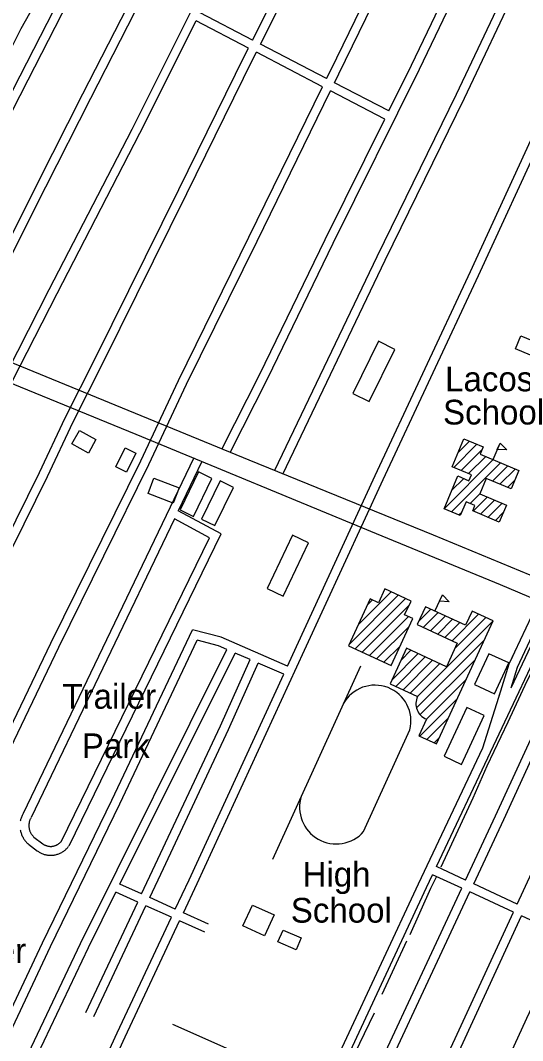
# Model space of a CAD drawing. Extents: x 3704301 to 3742427, y 506229 to 532009.
# Drawn here: x 3716465 to 3718151, y 524234 to 527660 of the extents above; entities that cross this region are included whole.
import ezdxf

# ---------------------------------------------------------------- set-up
doc = ezdxf.new("R2010")
doc.units = 0
for name, color, linetype in [('V-BLDG-IDEN', 7, 'Continuous'), ('V-BLDG-OTLN', 7, 'Continuous'), ('V-ROAD-CNTR', 7, 'Continuous'), ('V-TOPO-SHOR', 7, 'Continuous')]:
    doc.layers.add(name, color=color, linetype=linetype)

msp = doc.modelspace()

# ---------------------------------------------------------------- linework, layer by layer
at = {"layer": 'V-BLDG-OTLN'}
for p, q in [((3717919.7, 526159.1), (3717997.4, 526236.8)), ((3717934.3, 526209.1), (3717972.5, 526247.3)), ((3718051.9, 526185.3), (3718075.1, 526240.7)), ((3717944.6, 526148.7), (3718014.9, 526219)), ((3717887.1, 526020.4), (3718051.9, 526185.3)), ((3717912, 526010), (3718076.8, 526174.9)), ((3717969.5, 526138.2), (3718027, 526195.7)), ((3718050.1, 526112.7), (3718101.8, 526164.4)), ((3718075, 526102.3), (3718126.7, 526154)), ((3717912.6, 526081.3), (3717953.1, 526121.8)), ((3718099.9, 526091.8), (3718124.7, 526116.7)), ((3717975.3, 526037.9), (3718007.3, 526069.9)), ((3717985.1, 526012.4), (3718032.1, 526059.4)), ((3718010, 526001.9), (3718057, 526048.9)), ((3718034.9, 525991.5), (3718081.9, 526038.5)), ((3717936.9, 525999.6), (3717946.5, 526009.1)), ((3718059.8, 525981.1), (3718086.1, 526007.3)), ((3717569.5, 525565.8), (3717733.7, 525730)), ((3717588.4, 525549.4), (3717757.8, 525718.8)), ((3717599.8, 525631.5), (3717709.5, 525741.2)), ((3717688, 525751), (3717666.6, 525704.7)), ((3717776.4, 525710.3), (3717688, 525751)), ((3717856.4, 525676.7), (3717881.5, 525731.1)), ((3717871.8, 525710.2), (3717881.5, 525731.1)), ((3717881.5, 525731.1), (3717903.9, 525708.1)), ((3717639.4, 525717.2), (3717566.5, 525559.5)), ((3717612.6, 525538.2), (3717769.2, 525694.9)), ((3717630.1, 525697.2), (3717646.8, 525713.8)), ((3717666.6, 525704.7), (3717639.4, 525717.2)), ((3717754.9, 525663.9), (3717776.4, 525710.3)), ((3717824.7, 525691.3), (3717796.9, 525631.2)), ((3717959.6, 525629), (3717824.7, 525691.3)), ((3717903.9, 525708.1), (3717871.8, 525710.2)), ((3717636.8, 525527), (3717767.7, 525658)), ((3717709.3, 525493.5), (3717782.2, 525651.3)), ((3717782.2, 525651.3), (3717754.9, 525663.9)), ((3717801.5, 525641), (3717843.2, 525682.8)), ((3717817.5, 525621.7), (3717867.4, 525671.6)), ((3717841.6, 525610.5), (3717891.6, 525660.4)), ((3717914.2, 525577), (3718003.4, 525666.2)), ((3717923.6, 525551), (3718027.6, 525655)), ((3717981.4, 525676.3), (3717959.6, 525629)), ((3718052.4, 525643.6), (3717981.4, 525676.3)), ((3717660.9, 525515.9), (3717770, 525624.9)), ((3717796.9, 525631.2), (3717931.8, 525568.9)), ((3717797.9, 525389.9), (3718051.8, 525643.9)), ((3717861.6, 525230.4), (3718052.4, 525643.6)), ((3717865.8, 525599.4), (3717915.7, 525649.3)), ((3717890, 525588.2), (3717939.9, 525638.1)), ((3717566.5, 525559.5), (3717709.3, 525493.5)), ((3717685.1, 525504.7), (3717739.6, 525559.2)), ((3717761.3, 525551.6), (3717706.2, 525432.3)), ((3717895.3, 525489.7), (3717761.3, 525551.6)), ((3717795.8, 525352.5), (3718022.9, 525579.6)), ((3717931.8, 525568.9), (3717895.3, 525489.7)), ((3717712.6, 525446.1), (3717800.2, 525533.7)), ((3717725.3, 525423.4), (3717824.3, 525522.5)), ((3717742.9, 525511.8), (3717776, 525544.8)), ((3717807.3, 525328.7), (3717992.6, 525514)), ((3718037.8, 525533.1), (3717990, 525429.5)), ((3718104.3, 525502.4), (3718037.8, 525533.1)), ((3717749.5, 525412.3), (3717848.5, 525511.3)), ((3717773.7, 525401.1), (3717872.7, 525500.2)), ((3718056.4, 525398.8), (3718104.3, 525502.4)), ((3717827.8, 525313.9), (3717962.3, 525448.3)), ((3717706.2, 525432.3), (3717798.5, 525389.6)), ((3717990, 525429.5), (3718056.4, 525398.8)), ((3717805.6, 525256.2), (3717931.9, 525382.6)), ((3717963.2, 525352.8), (3717887.4, 525188.8)), ((3718021.9, 525325.7), (3717963.2, 525352.8)), ((3717827.8, 525313.9), (3717802, 525257.9)), ((3717829.8, 525245.1), (3717901.6, 525316.9)), ((3717946.2, 525161.7), (3718021.9, 525325.7)), ((3717802, 525257.9), (3717861.6, 525230.4)), ((3717853.9, 525233.9), (3717871.3, 525251.2)), ((3717887.4, 525188.8), (3717946.2, 525161.7))]:
    msp.add_line(p, q, dxfattribs=at)
for points in [[(3717722.5, 526555.3), (3717667.4, 526582.6), (3717580.4, 526407.2), (3717635.6, 526379.9)], [(3718126.8, 526556.9), (3718145.3, 526601.3), (3718310.7, 526532.5), (3718292.2, 526488.1)], [(3716637.8, 526237.7), (3716662.9, 526283.2), (3716718.4, 526252.6), (3716693.3, 526207.1)], [(3717887.1, 526020.4), (3717933, 526130.2), (3717971, 526114.3), (3717979.4, 526134.1), (3717914.3, 526161.4), (3717953.6, 526255.2), (3718018.7, 526227.9), (3718008.4, 526203.5), (3718138.3, 526149.1), (3718112.2, 526086.7), (3718028.9, 526121.6), (3718007.2, 526069.8), (3718096.6, 526032.4), (3718072.8, 525975.6), (3717983.5, 526013.1), (3717991.1, 526031.3), (3717961, 526043.9), (3717941.6, 525997.6)], [(3718075.1, 526240.7), (3718098.3, 526218.4), (3718066.1, 526219.4)], [(3716821, 526143.3), (3716785.1, 526161.3), (3716816.7, 526224.3), (3716852.6, 526206.4)], [(3717000.7, 526016.2), (3717045.6, 525994.3), (3717108, 526122.3), (3717063, 526144.2)], [(3716893.2, 526071.4), (3716912.8, 526122.6), (3716997.3, 526090.1), (3716977.6, 526038.9)], [(3717072.6, 525985.7), (3717117.5, 525963.8), (3717179.9, 526091.8), (3717135, 526113.7)], [(3717293.1, 525752.3), (3717346.6, 525726.8), (3717431.9, 525905.8), (3717378.4, 525931.3)], [(3717243.9, 524689.1), (3717316.6, 524656), (3717284.7, 524586), (3717212, 524619.2)], [(3717329.4, 524565.3), (3717346.6, 524605.1), (3717407.9, 524578.7), (3717390.6, 524538.8)]]:
    msp.add_lwpolyline(points, close=True, dxfattribs=at)
for points in [[(3717311.8, 524843.5), (3717607.4, 525493.2)], [(3717617.3, 524935.9), (3717772.8, 525277.8)]]:
    msp.add_lwpolyline(points, dxfattribs=at)
for centre, radius, start, end in [((3717655.1, 525306.5), 121.2, 346.3022, 151.0525), ((3717848.4, 525365.4), 55.5, 154.0308, 248.2764), ((3717525.2, 525017.6), 123.1, 162.3933, 318.4196)]:
    msp.add_arc(centre, radius, start, end, dxfattribs=at)
at = {"layer": 'V-ROAD-CNTR'}
for points in [[(3716223.3, 527005.3), (3716464.1, 527474.1), (3716736.8, 528007.7), (3716817.4, 528171.2), (3716847.5, 528204.7), (3716894.7, 528296.6)], [(3716250, 526991.6), (3716490.8, 527460.4), (3716763.6, 527994.2), (3716842.5, 528154.3), (3716872.4, 528187.5), (3716922.6, 528285.2)], [(3716391.6, 526852.1), (3716523.1, 527114.9), (3716674.4, 527413), (3716973.9, 527998.7), (3717042.5, 528127.9), (3717086.2, 528218.4)], [(3716418.4, 526838.7), (3716549.9, 527101.4), (3716701.2, 527399.4), (3717000.5, 527984.9), (3717069.3, 528114.4), (3717114.1, 528207.2)], [(3715261.7, 524220.1), (3715509, 524693.6), (3715733.8, 525140), (3716075.4, 525816.6), (3716386.1, 526412.7), (3716561, 526756.9), (3716839.5, 527295.4), (3717090.6, 527798), (3717220.1, 528058.4), (3717277.5, 528141.6)], [(3712533.8, 528111), (3712882.3, 527969.8), (3713870.9, 527566), (3714554.5, 527287.3), (3715437.6, 526922.4), (3716443.5, 526508.3), (3717232.2, 526184.1), (3717851, 525932.5), (3718370.1, 525717.7)], [(3712524.7, 528026.3), (3713191.3, 527753.7), (3714074.6, 527392.8), (3714959.3, 527039.8), (3715846.1, 526679), (3716321.1, 526487.7), (3716852.6, 526271.1), (3717658.8, 525937.3), (3718075.6, 525765.5), (3718323.9, 525661), (3718429.1, 525621.4)], [(3717244, 527593.9), (3717444.7, 527993.6)], [(3717270.6, 527580.1), (3717471.5, 527980.2)], [(3717492.6, 527464.6), (3717506.7, 527493.3), (3717711.5, 527914.6), (3717750, 527990.1)], [(3717519.2, 527450.7), (3717533.6, 527480.2), (3717738.4, 527901.2), (3717779.3, 527981.5)], [(3717701.5, 527355.9), (3717777.6, 527509.8), (3717924.5, 527816.9), (3717983.6, 527921.5)], [(3717168.6, 526208.9), (3717295.6, 526458.9), (3717515.1, 526911.5), (3717804.6, 527496.7), (3717951.1, 527803), (3717959.7, 527818.2)], [(3717319.2, 526149.7), (3717662.9, 526867.6), (3717928.7, 527412), (3718104.4, 527784.4)], [(3717346.3, 526136.7), (3717689.9, 526854.6), (3717955.7, 527399), (3718136.1, 527781.2)], [(3717012.2, 524663.4), (3717058.4, 524761.7), (3717419.2, 525545.2), (3717683.2, 526118.8), (3718003.2, 526803.9), (3718225.1, 527286.5), (3718412, 527691.9)], [(3717244, 527593.9), (3717067.9, 527685.5)], [(3717361.7, 525492), (3717392, 525557.7), (3717656, 526131.5), (3717976, 526816.5), (3718197.8, 527299), (3718384.5, 527703.9)], [(3715558, 524724.1), (3715760.6, 525126.5), (3716102.1, 525802.9), (3716412.8, 526399), (3716587.7, 526743.2), (3716866.2, 527281.8), (3717054.5, 527658.7)], [(3717230.5, 527567.1), (3717054.5, 527658.7)], [(3717492.6, 527464.6), (3717270.6, 527580.1)], [(3715776.4, 524601.8), (3715855.5, 524765.8), (3716057.5, 525173.3), (3716292.6, 525665), (3716528.3, 526141.5), (3716615.1, 526325), (3716717.2, 526527.1), (3716996.2, 527092.4), (3717218.6, 527543.3), (3717230.5, 527567.1)], [(3715802.1, 524585.9), (3715882.4, 524752.6), (3716084.5, 525160.2), (3716319.6, 525651.9), (3716555.3, 526128.4), (3716642.1, 526311.8), (3716744, 526513.7), (3717023.1, 527079.1), (3717245.4, 527529.9), (3717257.1, 527553.3)], [(3717479.4, 527437.6), (3717257.1, 527553.3)], [(3716021, 524447.3), (3716072.7, 524552.2), (3716314.8, 525045.2), (3716567.2, 525568.9), (3716869.4, 526181.3), (3716995.7, 526451.1), (3717232.2, 526932.2), (3717479.4, 527437.6)], [(3717701.5, 527355.9), (3717519.2, 527450.7)], [(3715783.4, 523904.6), (3715926.3, 524187.4), (3716099.6, 524539), (3716341.8, 525032), (3716594.1, 525555.8), (3716896.5, 526168.3), (3717022.7, 526438.1), (3717259.2, 526919), (3717506, 527423.8)], [(3717688.2, 527329), (3717506, 527423.8)], [(3717141.9, 526222.5), (3717268.8, 526472.3), (3717488.2, 526924.7), (3717688.2, 527329)], [(3718017.1, 525217.5), (3718077.7, 525408.4), (3718105.5, 525499), (3718182.2, 525660.6), (3718398.4, 526127.6), (3718559, 526477.2)], [(3717047.2, 526191.4), (3716473.5, 524996.3)], [(3717074.3, 526178.4), (3716995, 526013.3)], [(3716628.1, 524888.7), (3717139.4, 525935.6), (3716995, 526013.3)], [(3716982, 525986.2), (3716500.5, 524983.3)], [(3716601.1, 524901.8), (3717099.8, 525922.9), (3716982, 525986.2)], [(3717861.4, 524818.3), (3718244.8, 525628.9), (3718381.1, 525925.5)], [(3718112.4, 525419), (3718133.6, 525488.1), (3718209.4, 525647.9), (3718345.6, 525942.1)], [(3718112.4, 525419), (3718217.6, 525641.6), (3718353.9, 525938.2)], [(3717959.5, 524773), (3718060.3, 524989.2), (3718276.9, 525460.4), (3718360.8, 525648.1)], [(3717986.7, 524760.4), (3718087.5, 524976.6), (3718304.2, 525448), (3718388.2, 525635.8)], [(3716123.3, 523695.4), (3716318.4, 524095.5), (3716538.4, 524562.9), (3716771.9, 525042), (3717042.1, 525613.8)], [(3717361.7, 525492), (3717139.3, 525588.5), (3717042.1, 525613.8)], [(3717046.6, 525581.7), (3717046.6, 525581.7)], [(3716150.3, 523682.3), (3716345.4, 524082.6), (3716565.5, 524550), (3716799, 525029), (3717058.6, 525578.5)], [(3716220.6, 523636.7), (3716346.4, 523887.8), (3716666.5, 524560.3), (3717158.3, 525547.6)], [(3717158.3, 525547.6), (3717129.5, 525560), (3717058.6, 525578.5)], [(3716799.1, 524759.1), (3717185.8, 525535.6)], [(3716871.5, 524726.6), (3716917.7, 524824.8), (3717136.7, 525291.1), (3717235.8, 525514)], [(3717235.8, 525514), (3717185.8, 525535.6)], [(3718105.5, 525499), (3718118.1, 525525.4)], [(3716898.9, 524714.3), (3716944.8, 524812), (3717164, 525278.6), (3717263.3, 525502)], [(3717349.2, 525464.8), (3717263.3, 525502)], [(3718077.7, 525408.4), (3718105.5, 525499)], [(3716984.8, 524675.7), (3717031.2, 524774.4), (3717349.2, 525464.8)], [(3718072.5, 525391.8), (3718077.7, 525408.4)], [(3717050, 523139.8), (3717217.1, 523504.4), (3717553, 524227.2), (3717801.1, 524761.1), (3718017.1, 525217.5)], [(3718133.2, 524692.8), (3718322.6, 525103.4)], [(3716473.8, 524997), (3716472.6, 524994.7), (3716471.3, 524992.1), (3716470.1, 524989.6), (3716469, 524986.9), (3716468, 524984.3), (3716467.1, 524981.6), (3716466.3, 524978.9), (3716465.6, 524976.1), (3716464.9, 524973.3), (3716464.4, 524970.5)], [(3716500.2, 524982.6), (3716499.2, 524980.8), (3716498.4, 524979.1), (3716497.6, 524977.5), (3716496.9, 524975.8), (3716496.3, 524974.1), (3716495.7, 524972.4), (3716495.1, 524970.7), (3716494.7, 524968.9), (3716494.3, 524967.1), (3716493.9, 524965.4), (3716493.6, 524963.6), (3716493.4, 524961.8), (3716493.3, 524960), (3716493.2, 524958.1), (3716493.1, 524956.3), (3716493.2, 524954.5), (3716493.2, 524952.7), (3716493.4, 524950.9), (3716493.6, 524949.1), (3716493.9, 524947.3), (3716494.2, 524945.5), (3716494.6, 524943.8), (3716495.1, 524942), (3716495.6, 524940.3), (3716496.2, 524938.5), (3716496.8, 524936.8), (3716497.5, 524935.2), (3716498.3, 524933.5), (3716499.1, 524931.9), (3716499.9, 524930.3), (3716500.9, 524928.7), (3716501.8, 524927.2), (3716502.8, 524925.7), (3716503.9, 524924.2), (3716505, 524922.8), (3716506.2, 524921.4), (3716507.4, 524920.1), (3716508.7, 524918.8), (3716510, 524917.5), (3716511.1, 524916.5)], [(3716464.3, 524942.2), (3716464.8, 524939.4), (3716465.5, 524936.7), (3716466.2, 524933.9), (3716467, 524931.2), (3716467.9, 524928.5), (3716468.9, 524925.8), (3716470, 524923.2), (3716471.2, 524920.6), (3716472.4, 524918.1), (3716473.8, 524915.6), (3716475.2, 524913.1), (3716476.8, 524910.7), (3716478.4, 524908.4), (3716480, 524906.1), (3716481.8, 524903.8), (3716483.6, 524901.7), (3716485.5, 524899.5), (3716487.5, 524897.5), (3716489.6, 524895.6), (3716491, 524894.3)], [(3716510.1, 524917.4), (3716540.4, 524894.4)], [(3716539.8, 524894.9), (3716541.4, 524893.8), (3716542.8, 524892.9), (3716544.2, 524892.1), (3716545.7, 524891.3), (3716547.2, 524890.6), (3716548.7, 524889.9), (3716550.2, 524889.3), (3716551.8, 524888.8), (3716553.4, 524888.3), (3716555, 524887.8), (3716556.6, 524887.4), (3716558.2, 524887.1), (3716559.9, 524886.9), (3716561.5, 524886.7), (3716563.2, 524886.5), (3716564.8, 524886.4), (3716566.5, 524886.4), (3716568.2, 524886.4), (3716569.8, 524886.5), (3716571.5, 524886.7), (3716573.1, 524886.9), (3716574.8, 524887.2), (3716576.4, 524887.5), (3716578, 524887.9), (3716579.6, 524888.4), (3716581.2, 524888.9), (3716582.7, 524889.5), (3716584.3, 524890.1), (3716585.8, 524890.8), (3716587.3, 524891.5), (3716588.7, 524892.3), (3716590.2, 524893.1), (3716591.6, 524894), (3716592.9, 524895), (3716594.3, 524895.9), (3716595.6, 524897), (3716596.8, 524898.1), (3716598, 524899.2), (3716599.2, 524900.4), (3716600.4, 524901.6), (3716601.4, 524902.8), (3716602.6, 524904.2), (3716602.7, 524904.4)], [(3716492, 524893.4), (3716522.3, 524870.5)], [(3716523, 524870), (3716525, 524868.6), (3716527.4, 524867.2), (3716529.7, 524865.8), (3716532.2, 524864.5), (3716534.6, 524863.3), (3716537.2, 524862.2), (3716539.7, 524861.2), (3716542.3, 524860.3), (3716544.9, 524859.5), (3716547.6, 524858.7), (3716550.3, 524858.1), (3716553, 524857.6), (3716555.7, 524857.1), (3716558.4, 524856.8), (3716561.1, 524856.6), (3716563.9, 524856.4), (3716566.6, 524856.4), (3716569.4, 524856.5), (3716572.1, 524856.6), (3716574.9, 524856.9), (3716577.6, 524857.2), (3716580.3, 524857.7), (3716583, 524858.3), (3716585.7, 524858.9), (3716588.3, 524859.7), (3716590.9, 524860.5), (3716593.5, 524861.4), (3716596.1, 524862.5), (3716598.6, 524863.6), (3716601, 524864.8), (3716603.5, 524866.1), (3716605.8, 524867.5), (3716608.1, 524869), (3716610.4, 524870.6), (3716612.6, 524872.2), (3716614.8, 524873.9), (3716616.8, 524875.7), (3716618.9, 524877.6), (3716620.8, 524879.5), (3716622.7, 524881.5), (3716624.5, 524883.6), (3716626.1, 524885.7), (3716626.5, 524886.1)], [(3717959.5, 524773), (3717861.4, 524818.3)], [(3716871.5, 524726.6), (3716799.1, 524759.1)], [(3717444.9, 523923.5), (3717580.2, 524214.5), (3717828.3, 524748.3), (3717848.6, 524791.2)], [(3717946.8, 524745.8), (3717848.6, 524791.2)], [(3718133.2, 524692.8), (3717986.7, 524760.4)], [(3716247.5, 523623.3), (3716373.4, 523874.7), (3716693.5, 524547.2), (3716785.7, 524732.3)], [(3716858.7, 524699.5), (3716785.7, 524732.3)], [(3717542.7, 523879.6), (3717946.8, 524745.8)], [(3717570.1, 523867.3), (3717974, 524733.2)], [(3718120.6, 524665.5), (3717974, 524733.2)], [(3716683.9, 524328), (3716858.7, 524699.5)], [(3716984.8, 524675.7), (3716898.9, 524714.3)], [(3716711, 524315.2), (3716886.1, 524687.2)], [(3716972, 524648.6), (3716886.1, 524687.2)], [(3717096.7, 524625.5), (3717012.2, 524663.4)], [(3717721, 523799.6), (3718120.6, 524665.5)], [(3716439, 523504.6), (3716517.3, 523667.6), (3716789.1, 524259.8), (3716972, 524648.6)], [(3716466, 523491.6), (3716544.4, 523654.8), (3716816.3, 524247.2), (3716999.4, 524636.3)], [(3717084.4, 524598.1), (3716999.4, 524636.3)], [(3717748.4, 523787.3), (3718147.8, 524652.9)], [(3718294.5, 524585.2), (3718147.8, 524652.9)], [(3717895.8, 523721.1), (3718165.5, 524310), (3718294.5, 524585.2)]]:
    msp.add_lwpolyline(points, dxfattribs=at)
at = {"layer": 'V-TOPO-SHOR'}
for p, q in [((3717679.7, 524390.6), (3717762.5, 524569.7)), ((3717567.4, 524150.2), (3717654.2, 524327.8)), ((3716975.3, 524289.8), (3717312.1, 524140.4))]:
    msp.add_line(p, q, dxfattribs=at)
for points in [[(3716438, 527574.7), (3716467.8, 527633.1), (3716496.1, 527684.5), (3716522, 527735), (3716550.2, 527788.1), (3716584.7, 527854.2), (3716605.3, 527899.5), (3716630.9, 527952.1), (3716666.1, 528017.9), (3716711.8, 528108.5), (3716755.4, 528191.4), (3716764.6, 528208.7), (3716772.1, 528221.5)], [(3717877.3, 524818), (3717984.6, 525049.1), (3718032.1, 525157.2), (3718102.9, 525304.7), (3718166.8, 525441.9), (3718182.7, 525474.5), (3718189.2, 525487.7), (3718195.3, 525506.2), (3718210.2, 525537.8), (3718228.7, 525578.2), (3718234.7, 525589.9), (3718240.6, 525596.7), (3718246.5, 525600.5), (3718251.9, 525605.4), (3718256.4, 525614.6)], [(3717773, 524590.7), (3717843.4, 524746.4), (3717863.3, 524785.8)]]:
    msp.add_lwpolyline(points, dxfattribs=at)

# ---------------------------------------------------------------- texts
at = {"layer": 'V-BLDG-IDEN'}
for s, p in [('Lacoste', (3717890.7, 526414.6)), ('School', (3717883.8, 526303.1)), ('Trailer', (3716605.8, 525348.6)), ('Park', (3716671, 525182.6)), ('High', (3717412, 524751.1)), ('School', (3717372.6, 524630.3)), ('Trailer', (3716169.8, 524495.1))]:
    msp.add_text(s, height=83, dxfattribs=at).set_placement(p)

doc.saveas('drawing.dxf')
